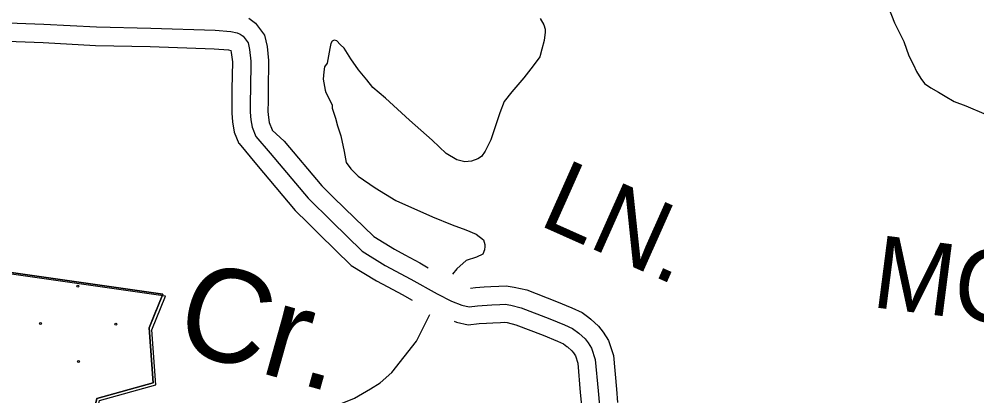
# Model space of a CAD drawing. Extents: x 1551132 to 1791609, y 378168 to 563823.
# Drawn here: x 1633033 to 1637923, y 478268 to 480189 of the extents above; entities that cross this region are included whole.
import ezdxf

# ---------------------------------------------------------------- set-up
doc = ezdxf.new("R2010")
doc.units = 0
for name, color, linetype in [('DESIGN - DRAINAGE - Bridges and Cross Drains Size Text', 7, 'Continuous'), ('DESIGN - EROSION CONTROL - Devices', 7, 'Continuous'), ('DESIGN - ROW - Right-of-Way and Easement Labels', 7, 'Continuous'), ('DESIGN - SCRATCH - User 1', 7, 'Continuous'), ('DESIGN - TRAFFIC CONTROL PERMANENT - Pavement Marking Text', 7, 'Continuous'), ('DESIGN - TRANSPORTATION - Text', 7, 'Continuous'), ('SURVEY - PROPERTY - Owners', 7, 'Continuous'), ('SURVEY - VEGETATION - Features with Text', 7, 'Continuous')]:
    doc.layers.add(name, color=color, linetype=linetype)

msp = doc.modelspace()

# ---------------------------------------------------------------- linework, layer by layer
at = {"layer": 'DESIGN - EROSION CONTROL - Devices'}
for centre in [(1633332.978, 478826.861), (1633332.978, 478826.861), (1633142.568, 478636.451), (1633142.568, 478636.451), (1633527.121, 478632.717), (1633527.121, 478632.717), (1633336.712, 478442.308), (1633336.712, 478442.308)]:
    msp.add_circle(centre, 5.28, dxfattribs=at)
at = {"layer": 'DESIGN - SCRATCH - User 1'}
msp.add_lwpolyline([(1632084.416, 476409.526), (1632514.333, 478964.076), (1633766.061, 478786.072), (1633697.58, 478614.618), (1633717.312, 478334.502), (1633429.419, 478253.791), (1633367.554, 477999.46)], dxfattribs=at)
at = {"layer": 'DESIGN - TRAFFIC CONTROL PERMANENT - Pavement Marking Text'}
for points in [[(1633367.554, 477999.46), (1633429.419, 478253.791), (1633717.312, 478334.502), (1633697.58, 478614.618), (1633766.061, 478786.072), (1632514.333, 478964.076), (1632084.416, 476409.526)], [(1633367.554, 477999.46), (1633429.419, 478253.791), (1633717.312, 478334.502), (1633697.58, 478614.618), (1633766.061, 478786.072), (1632514.333, 478964.076), (1632084.416, 476409.526)], [(1633367.554, 477999.46), (1633429.419, 478253.791), (1633717.312, 478334.502), (1633697.58, 478614.618), (1633766.061, 478786.072), (1632514.333, 478964.076), (1632084.416, 476409.526)], [(1633367.554, 477999.46), (1633429.419, 478253.791), (1633717.312, 478334.502), (1633697.58, 478614.618), (1633766.061, 478786.072), (1632514.333, 478964.076), (1632084.416, 476409.526)], [(1633367.554, 477999.46), (1633429.419, 478253.791), (1633717.312, 478334.502), (1633697.58, 478614.618), (1633766.061, 478786.072), (1632514.333, 478964.076), (1632084.416, 476409.526)], [(1633381.245, 477989.201), (1633443.11, 478243.533), (1633731.004, 478324.244), (1633711.271, 478604.359), (1633779.753, 478775.814), (1632528.024, 478953.817), (1632098.108, 476399.268)]]:
    msp.add_lwpolyline(points, dxfattribs=at)
at = {"layer": 'DESIGN - TRANSPORTATION - Text'}
for points in [[(1637450.626, 480306.572), (1637502.758, 480169.744), (1637549.456, 480075.024), (1637576.472, 480002.598), (1637599.83, 479956.238), (1637615.363, 479922.004), (1637636.863, 479885.678), (1637656.529, 479861.386), (1637688.203, 479838.935), (1637727.869, 479816.376), (1637761.576, 479795.901), (1637807.184, 479769.25), (1637866.832, 479746.416), (1637970.18, 479702.965)], [(1635693.85, 480192.626), (1635711.383, 480160.334), (1635719.066, 480138.2), (1635718.833, 480122.191), (1635714.233, 480080.215), (1635701.617, 480036.356), (1635691.05, 479996.471), (1635658.418, 479950.904), (1635609.569, 479889.552), (1635548.587, 479818.367), (1635509.896, 479768.882), (1635487.088, 479711.156), (1635459.93, 479629.47), (1635441.147, 479573.694), (1635412.34, 479516.05), (1635393.949, 479488.291), (1635375.791, 479476.549), (1635343.65, 479465.007), (1635309.584, 479461.824), (1635267.793, 479472.116), (1635214.261, 479502.933), (1635141.288, 479572.068), (1635026.807, 479673.838), (1634904.469, 479785.732), (1634839.295, 479840.742), (1634807.863, 479879.234), (1634766.605, 479929.894), (1634727.439, 479986.521), (1634692.24, 480041.089), (1634672.507, 480059.397), (1634654.783, 480077.673), (1634640.85, 480081.881), (1634632.017, 480076.073), (1634624.609, 480064.098), (1634620.267, 480040.139), (1634605.192, 479964.278), (1634592.943, 479946.444), (1634588.568, 479920.477), (1634586.026, 479882.476), (1634595.226, 479826.291), (1634599.176, 479814.641)], [(1634599.176, 479814.641), (1634631.925, 479752.198), (1634631.683, 479735.056), (1634648.949, 479684.754), (1634658.374, 479644.578), (1634675.649, 479594.277), (1634692.49, 479513.95), (1634703.681, 479457.732), (1634727.206, 479425.356), (1634764.655, 479388.772), (1634851.761, 479329.437), (1634956.767, 479263.844), (1635143.479, 479181.033), (1635244.835, 479139.516), (1635314.434, 479114.473), (1635366.082, 479091.698), (1635403.656, 479063.122), (1635411.498, 479039.071), (1635411.498, 479030.096), (1635408.931, 479012.996), (1635400.623, 478991.095), (1635368.424, 478975.545), (1635316.2, 478958.294), (1635267.61, 478914.96), (1635246.435, 478888.651)], [(1634221.484, 478040.87), (1634318.456, 478082.571), (1634521.527, 478165.698), (1634744.705, 478256.526), (1634827.328, 478303.369), (1634875.752, 478334.694), (1634936.45, 478385.862), (1635062.756, 478545.925), (1635130.913, 478682.095)]]:
    msp.add_lwpolyline(points, dxfattribs=at)
at = {"layer": 'SURVEY - PROPERTY - Owners'}
for points in [[(1631620.771, 480224.333), (1632220.382, 480148.815), (1632589.198, 480107.322), (1632782.344, 480089.464), (1632924.799, 480077.997), (1633155.751, 480069.905), (1633423.912, 480055.472), (1633702.547, 480048.972), (1634029.273, 480038.13), (1634101.546, 480032.046), (1634113.496, 480029.696), (1634114.512, 480028.33), (1634116.571, 480019.188), (1634121.77, 479970.503), (1634119.67, 479831.416), (1634119.22, 479774.648), (1634118.595, 479710.13), (1634122.97, 479664.67), (1634130.637, 479613.027), (1634154.428, 479554.351)], [(1632598.815, 480201.133), (1632790.468, 480183.408), (1632930.232, 480172.158), (1633159.935, 480164.108), (1633427.545, 480149.707), (1633705.214, 480143.232), (1634034.789, 480132.291), (1634114.654, 480125.574), (1634146.562, 480119.282), (1634162.495, 480113.132), (1634176.394, 480102.998), (1634202.06, 480068.731), (1634209.752, 480034.613), (1634216.135, 479974.812), (1634213.951, 479830.333), (1634213.51, 479773.815), (1634212.926, 479714.197), (1634216.593, 479676.121), (1634222.251, 479638.02), (1634241.809, 479589.785)], [(1634206.285, 480193.459), (1634240.834, 480168.275), (1634286.283, 480107.598), (1634299.391, 480049.455), (1634306.916, 479978.953), (1634304.649, 479829.291), (1634304.216, 479773.015), (1634303.674, 479718.113), (1634306.658, 479687.138), (1634310.382, 479662.062), (1634325.865, 479623.869)], [(1634325.749, 479623.444), (1634385.922, 479567.318), (1634578.143, 479339.329), (1634637.233, 479281.477), (1634695.223, 479224.692), (1634843.445, 479079.789), (1634948.959, 479015.095), (1635002.649, 478986.445), (1635078.406, 478946.01), (1635122.205, 478921.351)], [(1634156.019, 479554.942), (1634245.251, 479447.165), (1634442.412, 479213.317), (1634507.811, 479149.282), (1634565.851, 479092.447), (1634729.014, 478932.943), (1634856.986, 478854.483), (1634915.551, 478823.232), (1634989.458, 478783.781), (1635040.681, 478754.939)], [(1634241.809, 479589.785), (1634314.224, 479506.075), (1634508.961, 479275.102), (1634629.283, 479157.291), (1634785.121, 479004.945), (1634902.085, 478933.235), (1635033.073, 478863.325), (1635167.97, 478787.365), (1635241.427, 478750.297), (1635293.117, 478729.555), (1635330.991, 478721.013), (1635373.049, 478726.43), (1635447.089, 478731.405), (1635487.088, 478732.847), (1635515.104, 478734.464), (1635543.028, 478730.072), (1635596.835, 478717.305), (1635741.99, 478661.078), (1635817.538, 478630.128), (1635859.27, 478611.527), (1635890.92, 478587.052), (1635922.511, 478558.584), (1635938.227, 478538.342), (1635955.826, 478510.066), (1635975.043, 478453.731), (1635988.826, 478293.361), (1635995.767, 478217.175)], [(1635338.524, 478817.057), (1635363.857, 478820.316), (1635407.798, 478823.274), (1635442.23, 478825.582), (1635482.671, 478827.041), (1635519.762, 478829.183), (1635561.261, 478822.657), (1635624.876, 478807.565), (1635776.889, 478748.681), (1635854.612, 478716.838), (1635907.994, 478693.046), (1635942.502, 478666.362), (1635951.402, 478659.478), (1635991.851, 478623.028), (1636015.7, 478592.318), (1636041.583, 478550.726), (1636067.999, 478473.274), (1636082.748, 478301.678), (1636088.923, 478233.884)], [(1635253.568, 478647.678), (1635266.076, 478642.661), (1635326.675, 478628.994), (1635381.89, 478636.111), (1635420.206, 478638.678), (1635451.763, 478640.803), (1635491.337, 478642.228), (1635510.62, 478643.344), (1635525.487, 478641.003), (1635569.861, 478630.477), (1635708.416, 478576.81), (1635781.872, 478546.709), (1635812.396, 478533.108), (1635829.329, 478520.008), (1635832.738, 478517.375), (1635855.804, 478496.591), (1635863.704, 478486.416), (1635873.328, 478470.949), (1635885.62, 478434.931), (1635898.469, 478285.36), (1635906.152, 478201.1)]]:
    msp.add_lwpolyline(points, dxfattribs=at)
at = {"layer": 'SURVEY - VEGETATION - Features with Text'}
for points in [[(1633439.544, 478832.507), (1633178.175, 478869.674)], [(1633700.896, 478795.339), (1633439.536, 478832.507)], [(1633709.071, 478451.455), (1633697.58, 478614.618), (1633734.837, 478707.895)], [(1633576.016, 478294.893), (1633717.312, 478334.502), (1633709.071, 478451.463)]]:
    msp.add_lwpolyline(points, dxfattribs=at)

# ---------------------------------------------------------------- texts
at = {"layer": 'DESIGN - DRAINAGE - Bridges and Cross Drains Size Text'}
msp.add_text('Cr.', height=474.9904, rotation=344.326258, dxfattribs=at).set_placement((1633810.735, 478512.473))
at = {"layer": 'DESIGN - ROW - Right-of-Way and Easement Labels'}
for s, height, rotation, p in [('LN.', 369.9942, 335.977583, (1635678.725, 479142.299)), ('MC KINNLEY', 369.9915, 352.677503, (1637379.776, 478721.506))]:
    msp.add_text(s, height=height, rotation=rotation, dxfattribs=at).set_placement(p)

doc.saveas('drawing.dxf')
